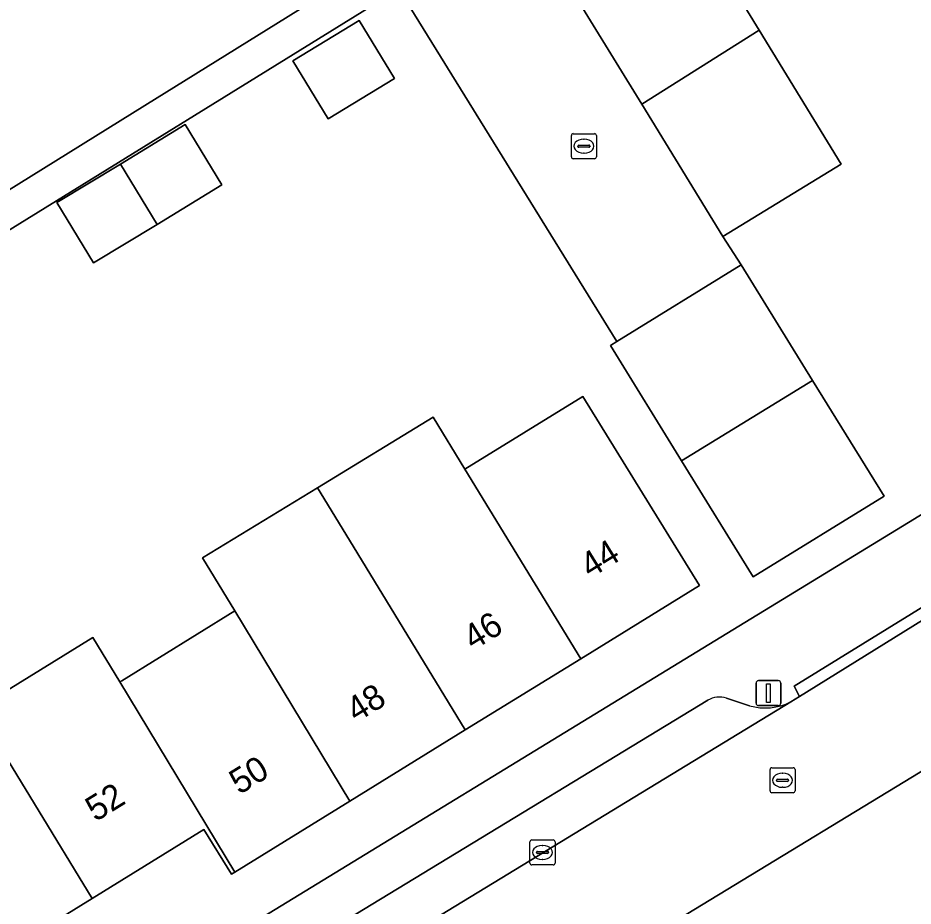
# Model space of a CAD drawing. Extents: x 157767 to 159172, y 387839 to 389425.
# Drawn here: x 158329.78 to 158365.56, y 388404.27 to 388439.77 of the extents above; entities that cross this region are included whole.
import ezdxf

# ---------------------------------------------------------------- set-up
doc = ezdxf.new("R2010")
doc.units = 0
for name, color, linetype in [('IMGEO_Erf', 7, 'Continuous'), ('IMGEO_Kolk', 7, 'Continuous'), ('IMGEO_Lichtmast', 7, 'Continuous'), ('IMGEO_Muur', 7, 'Continuous'), ('IMGEO_Pand', 7, 'Continuous'), ('IMGEO_Pand_nummerreeks', 7, 'Continuous'), ('IMGEO_Parkeervlak_open', 7, 'Continuous'), ('IMGEO_Rijbaan_lokaal_open', 7, 'Continuous'), ('IMGEO_Rioolput', 7, 'Continuous'), ('IMGEO_Voetpad_open', 7, 'Continuous')]:
    doc.layers.add(name, color=color, linetype=linetype)

msp = doc.modelspace()

# ---------------------------------------------------------------- linework, layer by layer
at = {"layer": 'IMGEO_Erf'}
for points in [[(158387.122, 388432.9), (158360.606, 388476.208), (158355.812, 388474.787), (158344.923, 388471.558), (158347.021, 388467.993), (158343.245, 388465.675), (158343.518, 388465.214), (158346.711, 388460.003), (158349.892, 388454.812), (158353.074, 388449.619), (158356.25, 388444.435), (158359.407, 388439.283), (158362.687, 388433.93), (158357.959, 388431.033), (158358.692, 388429.898), (158361.544, 388425.275), (158364.397, 388420.65), (158359.169, 388417.424), (158356.304, 388422.069), (158353.464, 388426.673), (158353.717, 388426.829), (158345.01, 388440.931), (158327.37, 388430.016)], [(158330.164, 388398.079), (158365.133, 388419.457), (158376.429, 388426.363)], [(158328.125, 388412.135), (158332.775, 388415.004), (158333.85, 388413.229), (158333.928, 388413.277), (158338.445, 388416.063), (158337.162, 388418.182), (158341.76, 388420.988), (158346.38, 388423.808), (158347.644, 388421.737), (158352.354, 388424.643), (158357.019, 388417.081), (158352.273, 388414.154), (158347.661, 388411.309), (158343.046, 388408.462), (158338.451, 388405.628), (158338.317, 388405.545), (158337.217, 388407.329), (158332.747, 388404.572), (158327.989, 388401.637)]]:
    msp.add_lwpolyline(points, dxfattribs=at)
for points in [[(158334.852, 388436.275), (158344.271, 388442.128), (158333.608, 388459.397), (158330.168, 388464.968), (158255.92, 388419.848), (158255.073, 388417.271), (158254.463, 388415.416), (158258.254, 388409.185), (158259.825, 388406.604), (158265.321, 388397.571), (158266.938, 388394.918), (158298.48, 388413.756), (158296.533, 388416.95), (158304.157, 388421.599), (158306.105, 388418.404)], [(158342.176, 388435.742), (158340.769, 388438.055), (158343.419, 388439.668), (158344.826, 388437.354)], [(158335.342, 388431.519), (158332.806, 388429.976), (158331.339, 388432.387), (158333.876, 388433.93), (158336.462, 388435.504), (158337.929, 388433.093)]]:
    msp.add_lwpolyline(points, close=True, dxfattribs=at)
at = {"layer": 'IMGEO_Kolk'}
for p, q in [((158351.903, 388434.217), (158351.903, 388435.069)), ((158351.978, 388435.143), (158352.83, 388435.143)), ((158352.391, 388434.923), (158352.416, 388434.923)), ((158352.904, 388435.069), (158352.904, 388434.217)), ((158352.162, 388434.637), (158352.162, 388434.649)), ((158352.6, 388434.6), (158352.202, 388434.6)), ((158352.205, 388434.686), (158352.603, 388434.686)), ((158352.646, 388434.649), (158352.646, 388434.637)), ((158352.83, 388434.143), (158351.978, 388434.143)), ((158352.414, 388434.363), (158352.389, 388434.363)), ((158350.321, 388406.911), (158351.173, 388406.911)), ((158350.246, 388405.985), (158350.246, 388406.837)), ((158350.734, 388406.691), (158350.759, 388406.691)), ((158351.247, 388406.837), (158351.247, 388405.985)), ((158350.505, 388406.405), (158350.505, 388406.417)), ((158350.943, 388406.368), (158350.545, 388406.368)), ((158350.548, 388406.454), (158350.946, 388406.454)), ((158350.989, 388406.417), (158350.989, 388406.405)), ((158351.173, 388405.911), (158350.321, 388405.911)), ((158350.757, 388406.131), (158350.732, 388406.131))]:
    msp.add_line(p, q, dxfattribs=at)
for points in [[(158351.903, 388434.217), (158351.903, 388435.069)], [(158351.978, 388435.143), (158352.83, 388435.143)], [(158352.904, 388435.069), (158352.904, 388434.217)], [(158352.83, 388434.143), (158351.978, 388434.143)], [(158350.321, 388406.911), (158351.173, 388406.911)], [(158350.246, 388405.985), (158350.246, 388406.837)], [(158351.247, 388406.837), (158351.247, 388405.985)], [(158351.173, 388405.911), (158350.321, 388405.911)]]:
    msp.add_lwpolyline(points, dxfattribs=at)
for centre, radius, start, end in [((158351.98, 388435.067), 0.0765, 91.552, 178.448), ((158351.98, 388435.067), 0.0765, 91.552, 178.448), ((158352.828, 388435.067), 0.0765, 1.552, 88.448), ((158352.828, 388435.067), 0.0765, 1.552, 88.448), ((158352.202, 388434.646), 0.0403, 85.8775, 175.7526), ((158352.199, 388434.636), 0.0366, 178.938, 274.7102), ((158352.603, 388434.643), 0.043, 264.8664, 352.4533), ((158352.607, 388434.648), 0.0386, 1.7309, 96.639), ((158351.98, 388434.219), 0.0765, 181.552, 268.448), ((158351.98, 388434.219), 0.0765, 181.552, 268.448), ((158352.828, 388434.219), 0.0765, 271.552, 358.448), ((158352.828, 388434.219), 0.0765, 271.552, 358.448), ((158350.323, 388406.835), 0.0765, 91.552, 178.448), ((158350.323, 388406.835), 0.0765, 91.552, 178.448), ((158351.171, 388406.835), 0.0765, 1.552, 88.448), ((158351.171, 388406.835), 0.0765, 1.552, 88.448), ((158350.545, 388406.414), 0.0403, 85.8775, 175.7526), ((158350.542, 388406.404), 0.0366, 178.938, 274.7102), ((158350.946, 388406.411), 0.043, 264.8664, 352.4533), ((158350.95, 388406.416), 0.0386, 1.7309, 96.639), ((158350.323, 388405.987), 0.0765, 181.552, 268.448), ((158350.323, 388405.987), 0.0765, 181.552, 268.448), ((158351.171, 388405.987), 0.0765, 271.552, 358.448), ((158351.171, 388405.987), 0.0765, 271.552, 358.448)]:
    msp.add_arc(centre, radius, start, end, dxfattribs=at)
for centre, major_axis, ratio, start_param, end_param in [((158352.39, 388434.643), (-0.387, 0.002), 0.722429, 4.712389, 7.853982), ((158352.415, 388434.643), (-0.39, 0.002), 0.717154, 1.570796, 4.712389), ((158350.733, 388406.411), (-0.387, 0.002), 0.722429, 4.712389, 7.853982), ((158350.758, 388406.411), (-0.39, 0.002), 0.717154, 1.570796, 4.712389)]:
    msp.add_ellipse(centre, major_axis=major_axis, ratio=ratio, start_param=start_param, end_param=end_param, dxfattribs=at)
at = {"layer": 'IMGEO_Lichtmast'}
for p, q in [((158359.281, 388412.38), (158359.281, 388413.18)), ((158359.281, 388413.18), (158359.281, 388412.38)), ((158359.381, 388413.28), (158360.171, 388413.28)), ((158360.171, 388413.28), (158359.381, 388413.28)), ((158360.271, 388413.18), (158360.271, 388412.38)), ((158360.271, 388412.38), (158360.271, 388413.18)), ((158360.171, 388412.28), (158359.381, 388412.28)), ((158359.381, 388412.28), (158360.171, 388412.28))]:
    msp.add_line(p, q, dxfattribs=at)
msp.add_lwpolyline([(158359.701, 388413.155), (158359.851, 388413.155), (158359.851, 388412.405), (158359.701, 388412.405), (158359.701, 388413.155)], dxfattribs=at)
for centre, start, end in [((158359.381, 388413.18), 90, 180), ((158359.381, 388413.18), 90, 180), ((158360.171, 388413.18), 0, 90), ((158360.171, 388413.18), 360, 90), ((158359.381, 388412.38), 180, 270), ((158359.381, 388412.38), 180, 270), ((158360.171, 388412.38), 270, 0), ((158360.171, 388412.38), 270, 0)]:
    msp.add_arc(centre, 0.1, start, end, dxfattribs=at)
at = {"layer": 'IMGEO_Muur'}
msp.add_lwpolyline([(158376.429, 388426.363), (158365.133, 388419.457)], dxfattribs=at)
at = {"layer": 'IMGEO_Pand'}
for points in [[(158359.407, 388439.283), (158356.25, 388444.435), (158351.539, 388441.51), (158354.715, 388436.327)], [(158340.769, 388438.055), (158342.176, 388435.742), (158344.826, 388437.354), (158343.419, 388439.668)], [(158359.407, 388439.283), (158354.715, 388436.327), (158357.959, 388431.033), (158362.687, 388433.93)], [(158333.876, 388433.93), (158335.342, 388431.519), (158337.929, 388433.093), (158336.462, 388435.504)], [(158335.342, 388431.519), (158333.876, 388433.93), (158331.339, 388432.387), (158332.806, 388429.976)], [(158358.692, 388429.898), (158353.717, 388426.829), (158353.464, 388426.673), (158356.304, 388422.069), (158361.544, 388425.275)], [(158356.304, 388422.069), (158359.169, 388417.424), (158364.397, 388420.65), (158361.544, 388425.275)], [(158347.644, 388421.737), (158352.273, 388414.154), (158357.019, 388417.081), (158352.354, 388424.643)], [(158347.644, 388421.737), (158346.38, 388423.808), (158341.76, 388420.988), (158343.036, 388418.895), (158347.661, 388411.309), (158352.273, 388414.154)], [(158343.036, 388418.895), (158341.76, 388420.988), (158337.162, 388418.182), (158338.445, 388416.063), (158343.046, 388408.462), (158347.661, 388411.309)], [(158338.445, 388416.063), (158333.928, 388413.277), (158333.85, 388413.229), (158338.451, 388405.628), (158343.046, 388408.462)], [(158333.85, 388413.229), (158332.775, 388415.004), (158328.125, 388412.135), (158332.747, 388404.572), (158337.217, 388407.329), (158338.317, 388405.545), (158338.451, 388405.628)], [(158328.125, 388412.135), (158326.802, 388414.299), (158322.004, 388411.34), (158323.336, 388409.181), (158323.444, 388409.006), (158327.989, 388401.637), (158332.747, 388404.572)]]:
    msp.add_lwpolyline(points, close=True, dxfattribs=at)
at = {"layer": 'IMGEO_Parkeervlak_open'}
for points in [[(158331.209, 388394.479), (158360.673, 388412.425)], [(158357.357, 388412.492), (158332.543, 388397.416)], [(158359.019, 388412.273), (158358.1, 388412.577)]]:
    msp.add_lwpolyline(points, dxfattribs=at)
for centre, radius, start, end in [((158357.821, 388411.729), 0.893, 71.7733, 121.2793), ((158359.648, 388414.508), 2.321, 254.2883, 296.213)]:
    msp.add_arc(centre, radius, start, end, dxfattribs=at)
at = {"layer": 'IMGEO_Rijbaan_lokaal_open'}
msp.add_lwpolyline([(158348.364, 388446.693), (158345.179, 388451.89), (158342.011, 388457.06), (158338.79, 388462.317), (158338.695, 388462.519), (158333.608, 388459.397), (158344.271, 388442.128), (158345.01, 388440.931), (158353.717, 388426.829), (158358.692, 388429.898), (158357.959, 388431.033), (158354.715, 388436.327), (158351.539, 388441.51)], close=True, dxfattribs=at)
for points in [[(158394.057, 388432.844), (158388.7, 388429.613), (158367.479, 388416.659), (158361.023, 388412.638), (158360.673, 388412.425), (158331.209, 388394.479), (158330.365, 388393.967), (158332.959, 388389.702), (158352.581, 388401.641), (158354.896, 388402.961), (158368.737, 388411.383)], [(158368.737, 388411.383), (158354.896, 388402.961)]]:
    msp.add_lwpolyline(points, dxfattribs=at)
at = {"layer": 'IMGEO_Rioolput'}
for p, q in [((158359.916, 388409.796), (158360.768, 388409.796)), ((158359.841, 388408.87), (158359.841, 388409.722)), ((158360.329, 388409.576), (158360.354, 388409.576)), ((158360.842, 388409.722), (158360.842, 388408.87)), ((158360.1, 388409.29), (158360.1, 388409.302)), ((158360.538, 388409.253), (158360.14, 388409.253)), ((158360.143, 388409.339), (158360.541, 388409.339)), ((158360.584, 388409.302), (158360.584, 388409.29)), ((158360.768, 388408.796), (158359.916, 388408.796)), ((158360.352, 388409.016), (158360.327, 388409.016))]:
    msp.add_line(p, q, dxfattribs=at)
for points in [[(158359.916, 388409.796), (158360.768, 388409.796)], [(158359.841, 388408.87), (158359.841, 388409.722)], [(158360.842, 388409.722), (158360.842, 388408.87)], [(158360.768, 388408.796), (158359.916, 388408.796)]]:
    msp.add_lwpolyline(points, dxfattribs=at)
for centre, radius, start, end in [((158359.918, 388409.72), 0.0765, 91.552, 178.448), ((158359.918, 388409.72), 0.0765, 91.552, 178.448), ((158360.766, 388409.72), 0.0765, 1.552, 88.448), ((158360.766, 388409.72), 0.0765, 1.552, 88.448), ((158360.14, 388409.299), 0.0403, 85.8775, 175.7526), ((158360.137, 388409.289), 0.0366, 178.938, 274.7102), ((158360.541, 388409.296), 0.043, 264.8664, 352.4533), ((158360.545, 388409.301), 0.0386, 1.7309, 96.639), ((158359.918, 388408.872), 0.0765, 181.552, 268.448), ((158359.918, 388408.872), 0.0765, 181.552, 268.448), ((158360.766, 388408.872), 0.0765, 271.552, 358.448), ((158360.766, 388408.872), 0.0765, 271.552, 358.448)]:
    msp.add_arc(centre, radius, start, end, dxfattribs=at)
for centre, major_axis, ratio, start_param, end_param in [((158360.328, 388409.296), (-0.387, 0.002), 0.722429, 4.712389, 7.853982), ((158360.353, 388409.296), (-0.39, 0.002), 0.717154, 1.570796, 4.712389)]:
    msp.add_ellipse(centre, major_axis=major_axis, ratio=ratio, start_param=start_param, end_param=end_param, dxfattribs=at)
at = {"layer": 'IMGEO_Voetpad_open'}
for points in [[(158327.989, 388401.637), (158323.444, 388409.006), (158322.189, 388408.993), (158314.265, 388421.955), (158314.851, 388422.31), (158315.22, 388422.537), (158317.897, 388424.166), (158322.192, 388426.792), (158324.711, 388428.324), (158327.396, 388429.958), (158327.37, 388430.016), (158345.01, 388440.931), (158344.271, 388442.128), (158334.852, 388436.275), (158306.105, 388418.404), (158298.48, 388413.756), (158266.938, 388394.918)], [(158398.266, 388437.281), (158395.189, 388435.746), (158390.642, 388433.078), (158389.777, 388434.491), (158387.122, 388432.9), (158376.429, 388426.363), (158365.133, 388419.457), (158330.164, 388398.079), (158328.27, 388396.921), (158327.234, 388396.288), (158328.188, 388394.791), (158329.157, 388393.234), (158330.365, 388393.967), (158331.209, 388394.479)], [(158360.673, 388412.425), (158361.023, 388412.638), (158360.802, 388413.058), (158367.261, 388417.037)], [(158332.543, 388397.416), (158357.357, 388412.492)], [(158358.1, 388412.577), (158359.019, 388412.273)]]:
    msp.add_lwpolyline(points, dxfattribs=at)
msp.add_lwpolyline([(158367.479, 388416.659), (158367.261, 388417.037), (158360.802, 388413.058), (158361.023, 388412.638)], close=True, dxfattribs=at)
for centre, radius, start, end in [((158357.821, 388411.729), 0.893, 71.7733, 121.2793), ((158359.648, 388414.508), 2.321, 254.2883, 296.213)]:
    msp.add_arc(centre, radius, start, end, dxfattribs=at)

# ---------------------------------------------------------------- texts
at = {"layer": 'IMGEO_Pand_nummerreeks'}
for s, rotation, p in [('44', 31.6676, (158352.655, 388417.35)), ('46', 31.6674, (158347.979, 388414.466)), ('48', 31.6674, (158343.307, 388411.584)), ('50', 31.6674, (158338.631, 388408.7)), ('52', 31.6674, (158332.882, 388407.616))]:
    msp.add_text(s, height=1, rotation=rotation, dxfattribs=at).set_placement(p)

doc.saveas('drawing.dxf')
